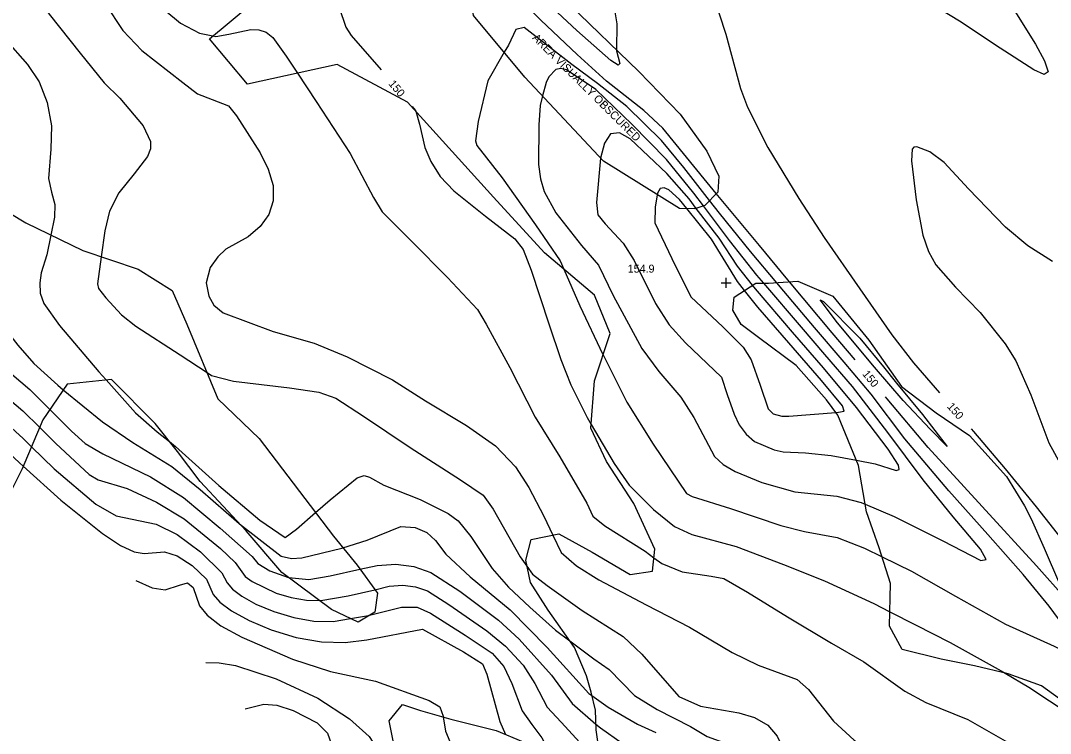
# Model space of a CAD drawing. Extents: x 1475150 to 2003689, y 770235 to 1112803.
# Drawn here: x 2001607.7 to 2001864.9, y 772014.1 to 772192.1 of the extents above; entities that cross this region are included whole.
import ezdxf

# ---------------------------------------------------------------- set-up
doc = ezdxf.new("R2010")
doc.units = 0
for name, color, linetype in [('RD_DTM_Major1', 7, 'Continuous'), ('RD_DTM_Major1_Lbl', 7, 'Continuous'), ('RD_DTM_Major2', 7, 'Continuous'), ('RD_DTM_Minor1', 7, 'Continuous'), ('RD_DTM_Minor2', 7, 'Continuous'), ('RD_DTM_Obscure', 7, 'Continuous'), ('RD_DTM_Spot_Elev', 7, 'Continuous'), ('RD_TX_Misc1', 7, 'Continuous')]:
    doc.layers.add(name, color=color, linetype=linetype)

msp = doc.modelspace()

# ---------------------------------------------------------------- linework, layer by layer
at = {"layer": 'RD_DTM_Major1'}
for points in [[(2001779.02, 772203.52), (2001783.84, 772188.68), (2001787.49, 772175.17), (2001789.22, 772170.5), (2001794.33, 772160.44), (2001802.1, 772147.65), (2001808.42, 772137.97), (2001817.3, 772125.14), (2001825.32, 772113.65), (2001830.71, 772106.67), (2001837.19, 772099.17)], [(2001855.58, 772195.09), (2001861.23, 772186.21), (2001863.48, 772182.06), (2001864.38, 772179.32), (2001863.4, 772178.65), (2001860.79, 772179.78), (2001852.35, 772185.25), (2001842.24, 772191.96), (2001828.64, 772200.31)], [(2001686.62, 772197.86), (2001687.22, 772195.34), (2001688.94, 772190.42), (2001690.27, 772188.34), (2001697.77, 772179.83)], [(2001705.47, 772170.63), (2001706.31, 772169.62), (2001706.36, 772169.46)], [(2001589.9, 772153.82), (2001589.65, 772152.38), (2001589.83, 772150.19), (2001591.41, 772147.28), (2001593.23, 772143.9), (2001596.83, 772131.71), (2001596.6, 772129.24), (2001596.37, 772126.36), (2001597.12, 772123.92), (2001599.07, 772121.1), (2001606.97, 772111.04), (2001610.95, 772106.47), (2001616.94, 772101.04), (2001618.34, 772099.9)], [(2001799.76, 772126.85), (2001799.36, 772127.34), (2001792.21, 772135.91), (2001781.46, 772148.88)], [(2001750.16, 772091.25), (2001755.96, 772081.47), (2001759.68, 772076.06), (2001765.77, 772069.97), (2001771.01, 772065.75), (2001775.35, 772063.72), (2001786.43, 772060.75), (2001798.21, 772056.28), (2001808.5, 772052.18), (2001820.78, 772046.52), (2001824.81, 772044.46)], [(2001845.13, 772090.18), (2001845.73, 772089.5), (2001853.63, 772080.19), (2001861.35, 772070.65), (2001868.77, 772061.22), (2001876.85, 772051.73), (2001885.47, 772043.2), (2001895.53, 772031.41), (2001905.36, 772019.81), (2001913.84, 772009.16), (2001917.48, 772005.23), (2001926.8, 771995.96), (2001935.5, 771987.6), (2001944.14, 771979.99), (2001953.39, 771971.74), (2001964.18, 771961.51), (2001974.66, 771951.53), (2001983.67, 771942.36), (2001987.63, 771939.65), (2002000.25, 771932.86)], [(2001662.34, 772066.45), (2001672.77, 772058.34), (2001675.32, 772057.73), (2001677.95, 772057.91), (2001687.9, 772060.38), (2001688.17, 772060.46)], [(2001853.58, 772029.13), (2001859.57, 772025.62), (2001869.86, 772018.81), (2001872.19, 772018.02)], [(2001750.4, 772023.54), (2001754.48, 772020.66), (2001761.76, 772016.42), (2001766.35, 772014.33)], [(2001713.23, 772018.22), (2001713.85, 772014.63), (2001716.13, 772009.08), (2001719.96, 772002.82), (2001724.97, 771996.54), (2001727.29, 771994.74), (2001730.64, 771993.48), (2001742.19, 771990.68), (2001744.85, 771988.83), (2001750.99, 771982.72), (2001753.44, 771980.85), (2001754.53, 771980.38)]]:
    msp.add_lwpolyline(points, dxfattribs=at)
at = {"layer": 'RD_DTM_Major2'}
for points in [[(2001781.46, 772148.88), (2001779.17, 772151.64), (2001768.1, 772165.26), (2001763.37, 772169.63), (2001754.01, 772176.99), (2001746.72, 772183.66), (2001737.61, 772192.23), (2001726.91, 772202.97), (2001723.97, 772206.29)], [(2001706.36, 772169.46), (2001707.34, 772166.25), (2001708.66, 772160.44), (2001710.11, 772156.87), (2001712.46, 772153.17), (2001715.86, 772149.58), (2001723.84, 772143.25), (2001731.14, 772137.61), (2001733.21, 772134.91), (2001735.23, 772129.74), (2001739.64, 772116.35), (2001742.61, 772107.48), (2001745.08, 772101.13), (2001749.16, 772092.94), (2001750.16, 772091.25)], [(2001816.15, 772107.37), (2001810.43, 772114.11), (2001799.76, 772126.85)], [(2001618.34, 772099.9), (2001628.13, 772091.93), (2001635.71, 772086.72), (2001645.41, 772080.71), (2001652.49, 772074.96), (2001662.24, 772066.54), (2001662.34, 772066.45)], [(2001872.19, 772018.02), (2001873.54, 772017.56), (2001875.6, 772017.63), (2001877.53, 772018.32), (2001879.06, 772019.72), (2001879.91, 772021.94), (2001879.9, 772024.96), (2001878.18, 772031.89), (2001875.37, 772038.72), (2001872.57, 772043.01), (2001868.89, 772047.6), (2001861.47, 772055.92), (2001847.9, 772070.71), (2001834.37, 772085.52), (2001824.17, 772097.6), (2001823.76, 772098.1)], [(2001688.17, 772060.46), (2001694.25, 772062.36), (2001702.64, 772065.76), (2001706.25, 772065.48), (2001709.19, 772064.27), (2001711.32, 772062.25), (2001713.9, 772058.85), (2001719.94, 772053.21), (2001729.93, 772044.97), (2001739.21, 772035.56), (2001749.65, 772024.07), (2001750.4, 772023.54)], [(2001636.46, 772052.31), (2001640.54, 772050.46), (2001643.77, 772049.96), (2001647.34, 772051.12), (2001649.39, 772051.69), (2001650.77, 772050.55), (2001652.34, 772045.91), (2001654.26, 772043.63), (2001657.71, 772040.99), (2001662.95, 772038.09), (2001675.63, 772032.62), (2001685.12, 772029.53), (2001696.35, 772027.15), (2001709.75, 772022.34), (2001712.37, 772020.73), (2001713.19, 772018.43), (2001713.23, 772018.22)], [(2001824.81, 772044.46), (2001831.19, 772041.18), (2001839.87, 772036.82), (2001852.63, 772029.68), (2001853.58, 772029.13)]]:
    msp.add_lwpolyline(points, dxfattribs=at)
at = {"layer": 'RD_DTM_Minor1'}
for points in [[(2001756.13, 772194.31), (2001756.59, 772191.28), (2001756.52, 772184.82)], [(2001481.8, 772191.67), (2001489.53, 772187.22), (2001498.67, 772182.02), (2001505.56, 772176.36), (2001511.86, 772169.59), (2001522, 772158.12), (2001525.56, 772154.67), (2001527.74, 772152.12), (2001533.86, 772147.32), (2001543.35, 772140.92), (2001555.73, 772133.07), (2001565.61, 772126.71), (2001574.37, 772122.2), (2001578.58, 772116.38), (2001581.95, 772111.95), (2001584.23, 772106.44), (2001587.11, 772101.28), (2001592.39, 772095.34), (2001601.72, 772086.92), (2001607.39, 772081.69), (2001608.33, 772080.84)], [(2001655.72, 772188.26), (2001656.45, 772188.09), (2001659.7, 772188.68), (2001665.19, 772189.91), (2001667.16, 772189.81), (2001669, 772189.17), (2001670.66, 772187.88), (2001674.05, 772183.25), (2001676.86, 772178.97)], [(2001728.48, 772184.19), (2001724.38, 772177.06), (2001722.01, 772166.93), (2001721.27, 772162.09), (2001721.62, 772160.88), (2001727.94, 772152.8), (2001736.29, 772141.06), (2001742.48, 772132.09), (2001743.39, 772130)], [(2001738.08, 772173.27), (2001737.45, 772170.92), (2001737.09, 772166.08), (2001737.02, 772156.2), (2001737.51, 772152.61), (2001738.46, 772149.41), (2001741.34, 772144.08), (2001747.76, 772135.93), (2001752.01, 772131.02), (2001755.69, 772123.48), (2001762.83, 772110.24), (2001767.14, 772104.49), (2001772.64, 772098.02), (2001775.84, 772092.97), (2001781.03, 772083.24), (2001783.19, 772081.23), (2001786.13, 772079.47), (2001792.83, 772076.78), (2001801.07, 772074.39), (2001811.54, 772073.31), (2001817.66, 772071.75), (2001818.66, 772071.32)], [(2001865.48, 772131.92), (2001859.3, 772135.85), (2001853.67, 772140.49), (2001844.47, 772150.05), (2001838.35, 772156.62), (2001834.81, 772159.31), (2001831.56, 772160.6), (2001830.84, 772160.51), (2001830.37, 772159.96), (2001830.26, 772157.09), (2001831.41, 772147.37), (2001833.07, 772138.48), (2001834.43, 772134.44), (2001836.27, 772131.09), (2001841.2, 772125.5), (2001847.36, 772119.2), (2001853.62, 772111.34), (2001856.26, 772107.12), (2001860.01, 772098.64), (2001864.55, 772086.66), (2001868.75, 772078.95)], [(2001752.54, 772157.74), (2001752.53, 772157.7), (2001751.53, 772146.66), (2001751.86, 772143.6), (2001753.66, 772141.36), (2001758.21, 772136.5), (2001760.93, 772132.15), (2001766.26, 772121.47), (2001769.68, 772116.09), (2001773.76, 772111.62), (2001782.79, 772103.02), (2001784.2, 772098.69), (2001785.89, 772093.8), (2001787.19, 772091.17), (2001788.9, 772088.83), (2001791.04, 772087.02), (2001795.88, 772084.88), (2001798.18, 772084.4), (2001803.76, 772084.14), (2001810.17, 772083.51), (2001816.45, 772082.32)], [(2001766.72, 772148.6), (2001766.16, 772145.49), (2001766.14, 772141.62), (2001770.31, 772132.68), (2001775.09, 772123.08), (2001783.13, 772115.65), (2001788.21, 772110.52), (2001790.16, 772107.39), (2001792.44, 772101.07), (2001794.42, 772095.18), (2001795.66, 772093.86), (2001797.85, 772093.3), (2001799.54, 772093.31), (2001811.31, 772094.26)], [(2001793.31, 772126.52), (2001791.61, 772128.5), (2001784.74, 772137.17), (2001778.25, 772145.83)], [(2001796.55, 772126.63), (2001790.02, 772134.44), (2001782.22, 772144.03), (2001779.79, 772147.17)], [(2001788.52, 772124.71), (2001786.75, 772126.96), (2001780.24, 772137.48), (2001774.11, 772145.13)], [(2001790.51, 772126.02), (2001786.78, 772130.75), (2001782.15, 772137.73), (2001776.45, 772145.2)], [(2001615.21, 772138.55), (2001614.19, 772133.59), (2001612.85, 772129.09), (2001612.46, 772126.57), (2001612.6, 772124.01), (2001613.48, 772121.48), (2001617.36, 772115.93), (2001627.23, 772104.36), (2001629.01, 772102.36)], [(2001627.82, 772133.12), (2001626.88, 772126.33), (2001627.11, 772125.2), (2001628.93, 772122.84), (2001632.85, 772118.61), (2001636.43, 772115.81), (2001647.57, 772108.59), (2001654.24, 772104.2)], [(2001753.17, 772108.62), (2001759.11, 772096.83), (2001765.7, 772086.34), (2001774.01, 772073.99), (2001775.41, 772073.24), (2001784.97, 772070.28), (2001797.55, 772066.03), (2001803.46, 772064.53), (2001811.62, 772063.03), (2001818.51, 772060.36), (2001822.87, 772058.22)], [(2001602.65, 772106.19), (2001609.98, 772099.98), (2001615, 772094.95)], [(2001599.25, 772102.2), (2001608.23, 772094.66), (2001612.45, 772090.47)], [(2001602.49, 772092.95), (2001608.31, 772087.7), (2001610.4, 772085.67)], [(2001644.85, 772086.99), (2001646.39, 772085.75), (2001657.2, 772076), (2001667.47, 772067.36), (2001673.78, 772063.03), (2001676.6, 772065.12), (2001681.37, 772069.24)], [(2001740.64, 772063.61), (2001742.68, 772059.29), (2001746.53, 772055.93), (2001752.12, 772052.43), (2001763.96, 772046.23), (2001774.77, 772040.64), (2001785.4, 772034.28), (2001791.91, 772031.15), (2001801.69, 772027.56), (2001804.47, 772025.09), (2001810.73, 772017.18), (2001815.87, 772012.39), (2001827.17, 772003.48), (2001835.22, 772001.59), (2001848.81, 771998.4), (2001852.03, 771995.78), (2001855.53, 771992.79)], [(2001765.86, 772057.97), (2001767.82, 772056.55), (2001772.9, 772054.44), (2001780.14, 772053.34), (2001783.34, 772052.78), (2001789.22, 772049.36), (2001799.28, 772043.2), (2001810.23, 772036.64), (2001818.33, 772032), (2001828.53, 772024.66), (2001833.78, 772021.83), (2001844.25, 772017.58), (2001854.22, 772011.86), (2001864.88, 772006.21), (2001875.56, 772001.56), (2001879.63, 771999.02), (2001881.54, 771997.89), (2001885.49, 771997.38), (2001889.11, 771997.29)], [(2001734.17, 772055.84), (2001735.57, 772053.87), (2001739.23, 772051), (2001747.93, 772044.75), (2001758.2, 772038.27), (2001762.86, 772033.91), (2001772.1, 772023.27), (2001777.55, 772020.85), (2001787.09, 772019.2), (2001790.96, 772018.04), (2001794.29, 772016.16), (2001796.69, 772013.41), (2001798.25, 772010.16), (2001800.84, 772000.98), (2001801.88, 772000.02), (2001809.58, 771996.16), (2001819.03, 771991.31), (2001825.58, 771987.79), (2001832.59, 771985.26), (2001834.87, 771983.98), (2001838.89, 771980.21), (2001839.18, 771979.9)], [(2001674.6, 772053), (2001674.65, 772052.98), (2001679.65, 772052.49), (2001684.97, 772053.46), (2001692.43, 772055.09)], [(2001682.3, 772047.27), (2001682.7, 772047.26), (2001689.53, 772048.44), (2001696.14, 772049.98)], [(2001690.11, 772042.76), (2001694.09, 772043.43), (2001694.86, 772043.62)], [(2001744.87, 772037.19), (2001750.85, 772032.75), (2001754.72, 772030.03), (2001761.05, 772023.59), (2001766.66, 772020.03), (2001775.01, 772015.84), (2001779.15, 772013.31), (2001784.23, 772011.45), (2001789.44, 772009.96), (2001791.52, 772008.78), (2001793.02, 772007.04), (2001795.03, 772002.16), (2001797.34, 771996.13), (2001800.57, 771990.22), (2001804.07, 771986.05), (2001807.74, 771983.51), (2001814.29, 771979.26), (2001822.87, 771973.64), (2001828.68, 771971.25), (2001840.64, 771966.52), (2001841.35, 771966.27)], [(2001751.38, 772016.42), (2001752.51, 772015.44), (2001757.94, 772011.66), (2001763.86, 772009.9), (2001770.29, 772007.02), (2001777.04, 772002.54), (2001784.1, 771996.67), (2001786.35, 771993.98), (2001792.59, 771983.45), (2001797.13, 771977.13), (2001801.24, 771973.68), (2001809.85, 771967.41), (2001821.15, 771958.95), (2001826, 771956.88), (2001829.06, 771956.36), (2001835.46, 771956.57), (2001838.61, 771956.38), (2001841.07, 771955.58), (2001841.97, 771954.35), (2001842.38, 771951.32), (2001843.17, 771947.18), (2001845.68, 771942.43), (2001854.32, 771936.77), (2001861.39, 771936.5)]]:
    msp.add_lwpolyline(points, dxfattribs=at)
at = {"layer": 'RD_DTM_Minor2'}
for points in [[(2001604.21, 772236.96), (2001609.12, 772225.07), (2001611.08, 772216.93), (2001610.92, 772211.23), (2001610.28, 772203.17), (2001610.68, 772200.64), (2001611.63, 772198.27), (2001614.81, 772193.73), (2001622.52, 772184), (2001628.53, 772176.57), (2001632.48, 772172.7), (2001638.26, 772165.8), (2001640.14, 772161.88), (2001640.12, 772160.06), (2001639.38, 772158.15), (2001636.05, 772153.79), (2001632.2, 772149.1), (2001629.86, 772144.47), (2001628.7, 772139.56), (2001627.82, 772133.12)], [(2001756.52, 772184.82), (2001756.51, 772184.55), (2001757.35, 772181.36), (2001756.91, 772180.98), (2001755.09, 772182.14), (2001746.6, 772189.65), (2001735.67, 772199.88), (2001727.41, 772207.74)], [(2001628.8, 772196.27), (2001633.2, 772189.59), (2001637.97, 772184.62), (2001648.16, 772176.62), (2001651.85, 772173.83), (2001655.53, 772172.36), (2001659.58, 772170.81), (2001661.62, 772168.3), (2001667.55, 772159.09), (2001669.55, 772155), (2001670.76, 772150.92), (2001670.78, 772147.12), (2001669.65, 772143.69), (2001667.53, 772140.68), (2001664.56, 772138.13), (2001658.91, 772135.03), (2001656.96, 772133.08), (2001655, 772130.47), (2001654.03, 772126.57), (2001654.68, 772123.31), (2001655.98, 772121.03), (2001658.26, 772119.08), (2001670.79, 772114.47), (2001681, 772111.55), (2001689.24, 772108.16), (2001700.61, 772102.39), (2001708.84, 772097.13), (2001719.08, 772090.99), (2001726.29, 772085.91), (2001731.27, 772080.68), (2001734.61, 772075.52), (2001738.4, 772068.34), (2001740.64, 772063.61)], [(2001643.71, 772194.66), (2001647.65, 772191.47), (2001652.38, 772188.99), (2001655.72, 772188.26)], [(2001779.79, 772147.17), (2001773.37, 772155.45), (2001767.76, 772162.16), (2001759.12, 772170.62), (2001751.76, 772176.4), (2001745.36, 772181.13), (2001733.44, 772190.36), (2001731.42, 772189.87), (2001729.51, 772185.98), (2001728.48, 772184.19)], [(2001603.85, 772187.5), (2001609.4, 772181.16), (2001612.3, 772176.79), (2001614.34, 772171.64), (2001615.35, 772165.79), (2001615.25, 772159.99), (2001614.63, 772152.69), (2001615.39, 772149.22), (2001616.24, 772146.21), (2001616.13, 772142.97), (2001615.21, 772138.55)], [(2001676.86, 772178.97), (2001681.48, 772171.92), (2001689.99, 772158.91), (2001695.83, 772147.91), (2001698.02, 772144.36), (2001705.42, 772136.93), (2001714.32, 772127.9), (2001721.82, 772119.93), (2001724, 772116.26), (2001729.85, 772105.43), (2001736.2, 772093.06), (2001742.36, 772083.19), (2001749.09, 772071.55), (2001750.65, 772068.32), (2001753.65, 772065.95), (2001763.67, 772059.57), (2001765.86, 772057.97)], [(2001778.25, 772145.83), (2001775.85, 772149.03), (2001769.05, 772157.38), (2001760.37, 772166.2), (2001751.34, 772174.87), (2001744, 772179.8), (2001742.59, 772180.15), (2001741.4, 772179.92), (2001739.63, 772178.05), (2001738.98, 772176.66), (2001738.08, 772173.27)], [(2001776.45, 772145.2), (2001774.65, 772147.57), (2001769.14, 772153.91), (2001759.97, 772162.59), (2001757.31, 772164.04), (2001755.07, 772163.84), (2001753.51, 772161.51), (2001752.54, 772157.74)], [(2001774.11, 772145.13), (2001772.25, 772147.46), (2001769.64, 772149.81), (2001768.44, 772150.35), (2001767.47, 772150.14), (2001766.8, 772149.04), (2001766.72, 772148.6)], [(2001743.39, 772130), (2001747.37, 772120.83), (2001753.1, 772108.75), (2001753.17, 772108.62)], [(2001816.45, 772082.32), (2001821.14, 772081.44), (2001826.38, 772079.72), (2001827.14, 772079.98), (2001826.95, 772081.06), (2001824.39, 772085.09), (2001816.46, 772095.47), (2001808.26, 772105.4), (2001800.5, 772114.31), (2001791.26, 772125.07), (2001790.51, 772126.02)], [(2001818.66, 772071.32), (2001825.89, 772068.22), (2001838.05, 772062.14), (2001847.53, 772057.3), (2001848.87, 772057.52), (2001847.43, 772060.07), (2001840.6, 772068.13), (2001833.16, 772077.39), (2001824.31, 772089.24), (2001815.44, 772100.7), (2001808.54, 772108.72), (2001802.72, 772115.5), (2001793.31, 772126.52)], [(2001822.87, 772058.22), (2001830.25, 772054.6), (2001841.18, 772048.39), (2001853.7, 772041.34), (2001865.84, 772035.84), (2001874.7, 772031.56), (2001871.37, 772036.73), (2001864.6, 772045.87), (2001858.12, 772053.75), (2001849.32, 772063.78), (2001839.56, 772074.63), (2001828.58, 772087.68), (2001820.13, 772098.82), (2001813.39, 772106.82), (2001805.99, 772115.46), (2001798.32, 772124.51), (2001796.55, 772126.63)], [(2001811.31, 772094.26), (2001812.01, 772094.31), (2001813.41, 772094.59), (2001812.98, 772095.88), (2001807.77, 772102.25), (2001799.57, 772111.63), (2001791.8, 772120.54), (2001788.52, 772124.71)], [(2001828.15, 772097.24), (2001820.94, 772105.57), (2001811.76, 772116.64), (2001807.39, 772122.4), (2001808.24, 772121.92), (2001817.29, 772112.77), (2001823.23, 772105.62), (2001826.44, 772101.51), (2001832.93, 772093.76), (2001839.16, 772085.77), (2001834.85, 772090.05), (2001828.15, 772097.24)], [(2001629.01, 772102.36), (2001636.4, 772094.11), (2001641.82, 772089.43), (2001644.85, 772086.99)], [(2001654.24, 772104.2), (2001655.4, 772103.43), (2001660.85, 772102.06), (2001674.83, 772100.42), (2001682.2, 772099.34), (2001686.39, 772097.82), (2001693.34, 772093.32), (2001704.98, 772085.5), (2001717.56, 772077.39), (2001723.2, 772073.58), (2001725.69, 772070.07), (2001732.49, 772058.2), (2001734.17, 772055.84)], [(2001615, 772094.95), (2001620.39, 772089.55), (2001623.8, 772086.47), (2001628.21, 772083.93), (2001640.13, 772078.13), (2001648.33, 772073.01), (2001657.56, 772065.37), (2001665.52, 772058.29), (2001666.95, 772056.54), (2001669.91, 772054.67), (2001674.6, 772053)], [(2001612.45, 772090.47), (2001616.44, 772086.5), (2001624.81, 772078.73), (2001627.09, 772077.41), (2001634.3, 772075.22), (2001641.65, 772071.86), (2001648.55, 772067.68), (2001657.59, 772060.24), (2001661.31, 772056.74), (2001663.78, 772053.31), (2001665.53, 772051.98), (2001671.54, 772049.14), (2001675.27, 772048), (2001679.08, 772047.33), (2001682.3, 772047.27)], [(2001610.4, 772085.67), (2001616.08, 772080.15), (2001626.45, 772071.37), (2001631.57, 772068.43), (2001641.55, 772066.37), (2001646.78, 772063.73), (2001652.59, 772059.39), (2001657.92, 772054.21), (2001659.26, 772051.66), (2001660.61, 772050.09), (2001662.92, 772048.32), (2001666.46, 772046.39), (2001670.92, 772044.54), (2001675.89, 772043.02), (2001680.95, 772042.13), (2001685.74, 772042.04), (2001690.11, 772042.76)], [(2001608.33, 772080.84), (2001617.72, 772072.37), (2001628.09, 772064.02), (2001632.63, 772061), (2001636.06, 772059.44), (2001638.54, 772059.03), (2001643.64, 772059.45), (2001646.81, 772058.41), (2001650.54, 772056), (2001654.07, 772052.63), (2001655.8, 772048.78), (2001657.43, 772046.86), (2001660.32, 772044.66), (2001664.73, 772042.25), (2001670.3, 772039.93), (2001676.51, 772038.05), (2001682.83, 772036.93), (2001688.79, 772036.81), (2001694.13, 772037.42), (2001708.07, 772040.09), (2001718.31, 772034.48), (2001723.05, 772031.5), (2001724.13, 772028.89), (2001727.38, 772017.07), (2001728.81, 772013.84)], [(2001681.37, 772069.24), (2001685, 772072.39), (2001691.73, 772077.9), (2001693.48, 772078.48), (2001694.79, 772078.05), (2001698.41, 772076.07), (2001707.47, 772072.47), (2001714.5, 772069.02), (2001716.97, 772067.16), (2001720.16, 772063.28), (2001725.47, 772055.25), (2001729.53, 772050.63), (2001734.9, 772045.61), (2001741.33, 772039.83), (2001744.87, 772037.19)], [(2001692.43, 772055.09), (2001696.73, 772056.03), (2001701.37, 772056.31), (2001705.93, 772055.79), (2001710.17, 772054.27), (2001717.39, 772049.61), (2001727.01, 772042.36), (2001732.2, 772037.63), (2001740.25, 772028.66), (2001745.49, 772021.55), (2001751.38, 772016.42)], [(2001696.14, 772049.98), (2001699.78, 772050.83), (2001703.13, 772051.07), (2001706.32, 772050.71), (2001709.28, 772049.65), (2001714.61, 772046.25), (2001724.11, 772039.73), (2001728.84, 772035.86), (2001733.19, 772031.11), (2001736.11, 772026.53), (2001739.24, 772020.62), (2001742.71, 772016.88), (2001747.41, 772011.84), (2001749.72, 772008.55)], [(2001694.86, 772043.62), (2001702.83, 772045.64), (2001706.71, 772045.64), (2001710.05, 772044.08), (2001718.7, 772038.61), (2001725.47, 772034.09), (2001728.42, 772030.78), (2001730.41, 772026.56), (2001732.99, 772019.69), (2001735.36, 772016.32), (2001737.88, 772012.98), (2001741.42, 772006.53)], [(2001653.91, 772031.81), (2001653.93, 772031.81), (2001657.26, 772031.7), (2001661.37, 772031.04), (2001671.54, 772027.75), (2001681.91, 772022.86), (2001689.87, 772017.74), (2001694.74, 772013.34), (2001696.75, 772010.25), (2001698.37, 772007.31), (2001700.33, 772005.89), (2001702.91, 772004.52)], [(2001663.78, 772020.21), (2001668.41, 772021.36), (2001671.68, 772021.13), (2001675.79, 772019.8), (2001681.75, 772016.74), (2001684.36, 772014.11), (2001685.76, 772010.16), (2001686.95, 772005.17), (2001688.09, 772002.72), (2001689.88, 772000.52), (2001695, 771996.81), (2001704.48, 771992.41), (2001710.46, 771989.47)]]:
    msp.add_lwpolyline(points, dxfattribs=at)
at = {"layer": 'RD_DTM_Obscure'}
for points in [[(2001772.41, 772168.75), (2001779.06, 772159.49), (2001782.07, 772153.25), (2001781.86, 772149.28), (2001778.59, 772145.95), (2001776.1, 772145.08), (2001772.23, 772145.18), (2001753.27, 772156.95), (2001733.66, 772178.01), (2001720.81, 772193.33), (2001719.3, 772204.32), (2001728.32, 772208.12), (2001744.91, 772196.02), (2001762.13, 772179.4), (2001772.41, 772168.75)], [(2001752.12, 772010.32), (2001751.41, 772014.94), (2001751.31, 772019.9), (2001750.2, 772024.36), (2001749.06, 772028.43), (2001746.02, 772035.56), (2001739.47, 772044.9), (2001735.05, 772051.74), (2001733.84, 772057.37), (2001735.21, 772062.5), (2001742.11, 772063.91), (2001750.49, 772059.37), (2001759.95, 772053.79), (2001765.54, 772054.62), (2001766.07, 772060.1), (2001760.84, 772071.47), (2001754, 772081.99), (2001750.09, 772090.34), (2001751, 772102.1), (2001754.93, 772113.92), (2001751.02, 772123.53), (2001738.57, 772134.09), (2001725.83, 772148.01), (2001704.31, 772171.71), (2001686.78, 772181.15), (2001664.32, 772176.22), (2001654.89, 772187.57), (2001665.21, 772196.11)], [(2001591.66, 772151.97), (2001608.95, 772141.57), (2001623.2, 772134.69), (2001637.03, 772129.98), (2001645.57, 772124.69), (2001649.22, 772116.27), (2001656.96, 772097.65), (2001667.29, 772087.77), (2001685.86, 772063.33), (2001691.71, 772056.08), (2001696.79, 772049.09), (2001696.13, 772044.38), (2001691.96, 772041.89), (2001685.31, 772045.03), (2001672.92, 772054.24), (2001664.03, 772064.64), (2001652.56, 772076.99), (2001646.83, 772084.52), (2001641.26, 772091.46), (2001630.37, 772102.5), (2001619.3, 772101.32), (2001613.26, 772092.37), (2001608.04, 772080.16), (2001602.18, 772068.47)], [(2001870.22, 772020.52), (2001862.68, 772025.96), (2001854.37, 772028.94), (2001845.98, 772030.95), (2001837.67, 772032.66), (2001827.86, 772035.07), (2001824.72, 772040.85), (2001824.97, 772051.5), (2001822.17, 772060.45), (2001818.99, 772069.42), (2001816.99, 772081.02), (2001811.85, 772093.54), (2001808.95, 772097.36), (2001801.38, 772105.99), (2001792.03, 772112.92), (2001787.63, 772116.18), (2001785.58, 772119.82), (2001785.93, 772123), (2001791.31, 772126.55)], [(2001791.31, 772126.55), (2001794.52, 772126.49), (2001801.83, 772126.99), (2001810.56, 772123.31), (2001819.6, 772112.33), (2001827.71, 772100.75), (2001836.41, 772094.16), (2001844.69, 772088.47), (2001853.97, 772078.25), (2001858.45, 772070.93), (2001860.13, 772067.69), (2001863.34, 772060.37), (2001867.2, 772051.44)], [(2001701.8, 772006.75), (2001699.7, 772017.21), (2001703.03, 772021.33), (2001707.58, 772019.81), (2001715.18, 772017.66), (2001726.43, 772014.85), (2001733.2, 772011.99)]]:
    msp.add_lwpolyline(points, dxfattribs=at)
at = {"layer": 'RD_DTM_Spot_Elev'}
for p, q in [((2001783.89, 772125.32), (2001783.89, 772127.82)), ((2001782.64, 772126.57), (2001785.14, 772126.57))]:
    msp.add_line(p, q, dxfattribs=at)

# ---------------------------------------------------------------- texts
at = {"layer": 'RD_DTM_Major1_Lbl'}
for rotation, p in [(309.8287, (2001699.47, 772176.25)), (309.2276, (2001817.83, 772103.78)), (311.4783, (2001838.97, 772095.63))]:
    msp.add_text('150', height=2, rotation=rotation, dxfattribs=at).set_placement(p)
at = {"layer": 'RD_DTM_Spot_Elev'}
msp.add_text('154.9', height=2, dxfattribs=at).set_placement((2001759.33, 772129.15))
at = {"layer": 'RD_TX_Misc1'}
msp.add_text('AREA VISUALLY OBSCURED', height=2, rotation=315.1796, dxfattribs=at).set_placement((2001735.34, 772187.61))

doc.saveas('drawing.dxf')
